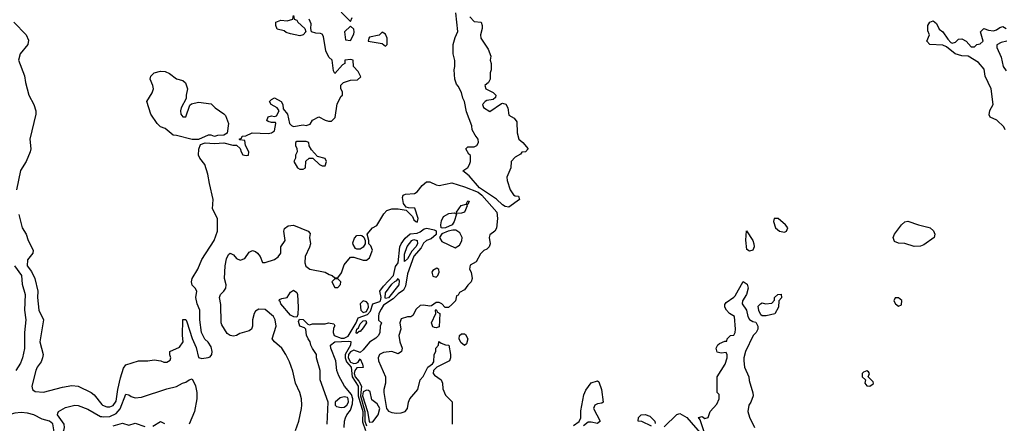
# Model space of a CAD drawing. Header units: inches. Extents: x 2380249 to 2585472, y 382747 to 546448.
# Tile 287 of 626: x 2529480 to 2535699, y 422036 to 424586. Entities that reach past the tile are written whole.
import ezdxf

# ---------------------------------------------------------------- set-up
doc = ezdxf.new("R2010")
doc.units = ezdxf.units.IN
doc.header["$MEASUREMENT"] = 0
doc.layers.add('C5422', color=7, linetype='Continuous')
doc.layers.add('C5432', color=7, linetype='Continuous')

msp = doc.modelspace()

# ---------------------------------------------------------------- linework, layer by layer
at = {"layer": 'C5422', "color": 4}
for points, elevation in [([(2529442.8, 424570), (2529521, 424490), (2529536.9, 424456.9), (2529531.3, 424430), (2529484, 424370), (2529473.4, 424330), (2529511.6, 424231.6), (2529517.4, 424190), (2529538.3, 424110), (2529570.4, 424050), (2529582.4, 424010), (2529582.4, 423990), (2529543.8, 423830), (2529550.4, 423770), (2529546.4, 423750), (2529520.4, 423690), (2529486.3, 423633.7), (2529461.1, 423510)], 36), ([(2529475.8, 423355.8), (2529496.5, 423270), (2529520.4, 423230), (2529533, 423190), (2529564.9, 423130), (2529564, 423110), (2529530.5, 423069.5), (2529526.4, 423030), (2529554.1, 422994.1), (2529574.9, 422950), (2529594.4, 422870), (2529593, 422830), (2529600.5, 422750), (2529630.8, 422690), (2529608.4, 422550), (2529627.7, 422470), (2529624.9, 422450), (2529616.1, 422423.9), (2529590.7, 422390), (2529582, 422370), (2529557.3, 422270), (2529558.8, 422258.8), (2529561, 422250), (2529577.3, 422237.3), (2529630, 422233.4), (2529750, 422264), (2529810, 422274), (2529850.5, 422270.5), (2529930.6, 422230.6), (2529950, 422216), (2530000, 422153.5)], 36), ([(2529448, 423030), (2529490.6, 422969.4), (2529494.8, 422914.8), (2529514, 422850), (2529510.5, 422750), (2529518.8, 422690), (2529510.7, 422610), (2529510.7, 422509.3), (2529498.8, 422450), (2529484.5, 422415.5), (2529454.8, 422370)], 32), ([(2529470, 421839.6), (2529490, 421831.5), (2529510, 421832.3), (2529650, 421867.5), (2529698.1, 421901.9), (2529726.8, 421930), (2529758.3, 421990), (2529763.5, 422010), (2529761.3, 422030), (2529719, 422090), (2529720.2, 422099.8), (2529726, 422110), (2529770, 422134.8), (2529829.4, 422150.6), (2529850, 422147.3), (2529910, 422126), (2529990, 422079.6), (2530000, 422077.9)], 32)]:
    msp.add_lwpolyline(points, dxfattribs=dict(at, elevation=elevation))
at = {"layer": 'C5422', "color": 4, "elevation": 36}
msp.add_lwpolyline([(2529490, 422103.1), (2529450, 422099.7), (2529426.8, 422093.2), (2529387.3, 422070), (2529374.4, 422045.6), (2529374, 422030), (2529382, 422010), (2529408.2, 421990), (2529474.5, 421954.5), (2529510.8, 421890), (2529541.2, 421881.2), (2529590, 421887.1), (2529610, 421890.4), (2529630, 421900.3), (2529695.4, 421950), (2529699.7, 421970), (2529690, 422031.8), (2529669, 422050), (2529621.8, 422061.8), (2529570, 422088.2), (2529530, 422099.7)], close=True, dxfattribs=at)
at = {"layer": 'C5432', "color": 4}
for points, elevation in [([(2531250, 424484.5), (2531190, 424495.6), (2531164.2, 424504.2), (2531150, 424514.5), (2531106, 424526), (2531097.2, 424550), (2531099, 424570), (2531130, 424583), (2531170, 424578.8), (2531206, 424590), (2531210, 424612), (2531214, 424590), (2531230, 424582), (2531236, 424570), (2531281, 424530), (2531286.8, 424510), (2531270, 424489.3)], 36), ([(2531570, 424546), (2531532, 424510), (2531538, 424458), (2531570, 424454), (2531590, 424494), (2531592.7, 424510), (2531590, 424526)], 36), ([(2531770, 424508), (2531750, 424488.7), (2531690, 424475.3), (2531686, 424470), (2531682, 424450), (2531770, 424436), (2531790, 424418), (2531802, 424430), (2531801.2, 424470), (2531790, 424495.3)], 36), ([(2530510, 423972), (2530530, 423972), (2530554.8, 424045.2), (2530566, 424054), (2530610, 424064), (2530690, 424054), (2530714, 424030), (2530770, 423992), (2530779.8, 423979.8), (2530798, 423930), (2530790, 423868), (2530770, 423855.3), (2530730, 423854), (2530710, 423848.7), (2530690, 423855.3), (2530670, 423855.3), (2530610, 423828), (2530570, 423828.7), (2530470, 423854), (2530450, 423855.3), (2530398.4, 423898.4), (2530368.7, 423910), (2530348.7, 423930), (2530309.1, 423989.1), (2530284, 424070), (2530316.3, 424123.7), (2530324.5, 424150), (2530320.9, 424170), (2530304, 424210), (2530308.7, 424230), (2530328.7, 424250), (2530370, 424261), (2530399.6, 424259.6), (2530426, 424246), (2530470, 424211.3), (2530510, 424201), (2530527.1, 424187.1), (2530541, 424150), (2530531.3, 424110), (2530531.1, 424088.9), (2530501, 424030), (2530496, 424010), (2530498, 423990)], 36), ([(2531290, 423815.3), (2531230, 423815.3), (2531222, 423810), (2531222, 423790), (2531231.6, 423771.6), (2531232, 423750), (2531222, 423730), (2531222, 423710), (2531212, 423690), (2531234, 423650), (2531250, 423642), (2531270, 423642), (2531286, 423650), (2531288.4, 423691.6), (2531308.4, 423711.6), (2531332, 423712), (2531374, 423670), (2531390, 423662), (2531410, 423662), (2531419, 423690), (2531410, 423708), (2531362, 423722), (2531323.1, 423763.1), (2531308.4, 423788.4), (2531306, 423810)], 36), ([(2532242, 423362), (2532238, 423370), (2532268.4, 423411.6), (2532299.3, 423420.7), (2532310, 423442), (2532319.6, 423439.6), (2532310, 423418), (2532302, 423418), (2532306, 423410), (2532290, 423369.5), (2532270, 423362.9)], 28), ([(2532150, 423268.2), (2532142.7, 423270), (2532140.7, 423290), (2532144.4, 423315.6), (2532157.6, 423342.4), (2532190, 423360.5), (2532224.7, 423364.7), (2532238, 423358), (2532224.6, 423310), (2532212.2, 423290), (2532170, 423270.8)], 28), ([(2534246, 423330), (2534240.7, 423310), (2534254, 423270), (2534278, 423250), (2534310, 423244.4), (2534324, 423250), (2534331.1, 423271.1), (2534317, 423290), (2534270, 423329.2)], 36), ([(2535130, 423153.3), (2535070, 423170.9), (2535030, 423174.3), (2535004.9, 423184.9), (2534996.3, 423210), (2535004.7, 423230), (2535050, 423290.4), (2535070, 423308.7), (2535090, 423312.2), (2535156, 423290), (2535216, 423276), (2535230.2, 423270.2), (2535251.1, 423251.1), (2535259.5, 423230), (2535256.4, 423210), (2535190, 423163), (2535170, 423154)], 32), ([(2532216.2, 423256.2), (2532185.5, 423250), (2532147.4, 423232.6), (2532131.7, 423210), (2532145.4, 423185.4), (2532230, 423144), (2532258.3, 423161.7), (2532272.4, 423187.6), (2532274.3, 423210), (2532259.5, 423239.5), (2532235.2, 423255.2)], 32), ([(2534090, 423122.7), (2534073.2, 423133.2), (2534067.2, 423192.8), (2534070, 423252), (2534110, 423191), (2534117.1, 423170), (2534119.3, 423150), (2534110, 423129.5)], 32), ([(2531610, 423135.3), (2531601.2, 423141.2), (2531585.6, 423165.6), (2531584.7, 423175.3), (2531594.6, 423205.4), (2531610, 423222), (2531630, 423224.7), (2531642, 423222), (2531652.7, 423212.7), (2531662, 423190), (2531662, 423170), (2531650, 423148), (2531630, 423135.3)], 32), ([(2531910, 423059), (2531910, 423104.7), (2531927.8, 423152.2), (2531957.6, 423190), (2531970, 423196.9), (2531990.2, 423190.2), (2531992.8, 423170), (2531981.2, 423150), (2531957.2, 423122.8), (2531930, 423074.5)], 24), ([(2532115.3, 423015.3), (2532090, 423002), (2532082.8, 422990), (2532090, 422964.7), (2532110, 422958), (2532122, 422970), (2532128.7, 422990), (2532128, 423008)], 32), ([(2531490, 422948), (2531470, 422948), (2531452, 422930), (2531470, 422894), (2531490, 422894), (2531507.3, 422912.7), (2531508, 422930)], 32), ([(2531790, 422824.4), (2531787.8, 422827.8), (2531790, 422859.5), (2531830, 422914), (2531850, 422932.4), (2531862.8, 422937.2), (2531870.5, 422950.5), (2531876.7, 422936.7), (2531874.2, 422910), (2531810, 422828.7)], 24), ([(2531230, 422706), (2531211.6, 422708.4), (2531190, 422719.3), (2531129.2, 422790), (2531124.7, 422804.7), (2531118, 422810), (2531122, 422818), (2531135.3, 422824.7), (2531169, 422831), (2531190, 422864.7), (2531210, 422876), (2531230, 422862), (2531234.8, 422850), (2531239.1, 422770), (2531236, 422724)], 28), ([(2531650, 422809.7), (2531631.4, 422790), (2531634, 422750), (2531650, 422735.4), (2531670, 422741.6), (2531683.2, 422770), (2531680.2, 422790), (2531670, 422804.2)], 32), ([(2534194.6, 422714.6), (2534170, 422715.3), (2534162, 422722), (2534149.3, 422749.3), (2534145.2, 422774.8), (2534158, 422790), (2534170, 422796), (2534190, 422791.3), (2534230, 422794), (2534247.3, 422812.7), (2534248, 422830), (2534268, 422850), (2534290, 422852), (2534291.1, 422828.9), (2534274, 422810), (2534272, 422770), (2534250, 422728)], 32), ([(2535030, 422829), (2535010, 422828), (2535001, 422810), (2535011.3, 422790), (2535030, 422776), (2535050, 422784.7), (2535052, 422812)], 36), ([(2532110, 422638), (2532100.4, 422640.4), (2532090, 422646), (2532082, 422670), (2532108, 422730), (2532106, 422750), (2532110, 422754), (2532118, 422738), (2532134, 422730), (2532130, 422646)], 32), ([(2531610, 422602.9), (2531605.4, 422610), (2531609, 422630), (2531620.4, 422639.6), (2531630, 422663.8), (2531650, 422683.1), (2531665.4, 422685.4), (2531670.3, 422670.3), (2531650, 422638.7), (2531630, 422615.6), (2531624.4, 422615.6)], 24), ([(2532290, 422528), (2532266.3, 422546.3), (2532255.3, 422570), (2532258, 422590), (2532270, 422602), (2532290, 422602), (2532296.9, 422596.9), (2532311.3, 422570), (2532302, 422538)], 32), ([(2534830, 422368), (2534810, 422359), (2534801, 422350), (2534802, 422330), (2534822, 422310), (2534818, 422290), (2534830, 422272), (2534850, 422271.3), (2534870, 422284.7), (2534873.2, 422290), (2534870, 422298), (2534838, 422330), (2534848, 422350), (2534840.4, 422360.4)], 36), ([(2531670, 422246), (2531650, 422234), (2531644.4, 422210), (2531677.5, 422110), (2531686.4, 422050), (2531690, 422043.1), (2531710, 422044.9), (2531743.6, 422090), (2531755.3, 422130), (2531738, 422158), (2531704.4, 422184.4), (2531693.9, 422233.9), (2531682.9, 422242.9)], 32), ([(2531530, 422203.9), (2531504.2, 422195.8), (2531473, 422170), (2531473.4, 422150), (2531482, 422142), (2531510, 422134.9), (2531530, 422138.6), (2531546.6, 422150), (2531555.9, 422170), (2531555.5, 422190), (2531550, 422199.7)], 28)]:
    msp.add_lwpolyline(points, close=True, dxfattribs=dict(at, elevation=elevation))
for points, elevation in [([(2531510, 424634), (2531570, 424574), (2531580.4, 424599.6)], 36), ([(2532323.6, 424603.6), (2532350, 424574), (2532394, 424570), (2532402, 424550), (2532402, 424530), (2532391.3, 424490), (2532392, 424470), (2532439.8, 424399.8), (2532455.3, 424355.3), (2532451.3, 424330), (2532458, 424310), (2532458, 424270), (2532451.3, 424250), (2532451.3, 424210), (2532442, 424190), (2532418, 424170), (2532424.7, 424150), (2532470, 424126.8), (2532486.8, 424110), (2532486, 424094), (2532470, 424081.2), (2532430, 424075.1), (2532421, 424070), (2532404, 424050), (2532410, 424032), (2532450, 424006.8), (2532523.7, 424056.3), (2532530, 424058.8), (2532550, 424051.3), (2532564, 424030), (2532570, 423982), (2532603.6, 423963.6), (2532619.6, 423939.6), (2532622, 423870), (2532632, 423830), (2532658, 423810), (2532691.3, 423770), (2532674, 423750), (2532652, 423748), (2532643.6, 423736.4), (2532610, 423718), (2532584.7, 423690), (2532582.8, 423650), (2532556, 423590), (2532558.8, 423570), (2532578, 423510), (2532599.6, 423479.6), (2532610, 423472), (2532630.7, 423470.7), (2532636, 423450), (2532570, 423402), (2532546.2, 423406.2), (2532530, 423415.1), (2532492.1, 423452.1), (2532384.2, 423524.2), (2532318.9, 423598.9), (2532278, 423630), (2532310, 423652), (2532322, 423670), (2532328, 423690), (2532327.3, 423727.3), (2532316.4, 423736.4), (2532298, 423770), (2532310, 423782), (2532350, 423782), (2532368.4, 423791.6), (2532378, 423810), (2532375.3, 423830), (2532356, 423856), (2532339, 423890), (2532335.1, 423915.1), (2532303.2, 424003.2), (2532289, 424070), (2532279, 424090), (2532270, 424126), (2532250, 424166), (2532238, 424178), (2532229.1, 424209.1), (2532224, 424270), (2532228.7, 424290), (2532228.4, 424328.4), (2532218, 424370), (2532218, 424430), (2532230, 424474), (2532248.4, 424511.6), (2532234, 424630)], 32), ([(2530000, 422153.5), (2530002.8, 422150), (2530030, 422139.1), (2530050, 422140.5), (2530070, 422148.2), (2530090, 422176), (2530099.8, 422250), (2530117.5, 422322.5), (2530136.2, 422383.8), (2530150, 422406), (2530231.1, 422431.1), (2530290, 422431), (2530330, 422436), (2530371.1, 422431.1), (2530390, 422422), (2530410, 422422), (2530430, 422434), (2530435.3, 422450), (2530428.7, 422468.7), (2530428, 422490), (2530490, 422517.3), (2530511.8, 422550), (2530508, 422590), (2530510, 422692), (2530530, 422692), (2530536.8, 422676.8), (2530570, 422571.3), (2530594.9, 422514.9), (2530610, 422452), (2530630, 422446), (2530670, 422451), (2530684, 422456), (2530693.2, 422470), (2530696, 422490), (2530690, 422518), (2530670, 422548.7), (2530650, 422568), (2530629.2, 422610), (2530617.2, 422690), (2530617.2, 422750), (2530601.2, 422790), (2530592.7, 422830), (2530599, 422870), (2530588.7, 422890), (2530569.5, 422909.5), (2530565.2, 422930), (2530569.5, 422950.5), (2530605.2, 423010), (2530630, 423071.3), (2530709.3, 423190), (2530729.5, 423250), (2530729.3, 423329.3), (2530698, 423390), (2530702.7, 423450), (2530678, 423550), (2530669.4, 423610), (2530649, 423670), (2530617.2, 423710), (2530609.2, 423730), (2530611.9, 423768.1), (2530622.7, 423797.3), (2530652.1, 423807.9), (2530710, 423802.8), (2530770, 423807.3), (2530826, 423794), (2530850, 423794), (2530872, 423772), (2530878, 423750), (2530890, 423732), (2530910, 423726.8), (2530926, 423730), (2530928, 423750), (2530906, 423790), (2530902, 423822), (2530870, 423826), (2530866, 423830), (2530882, 423838), (2530886, 423850), (2530908, 423852), (2530948.9, 423871.1), (2531050, 423866), (2531070, 423871.3), (2531090, 423884.7), (2531098, 423930), (2531095.3, 423935.3), (2531070, 423935.3), (2531050, 423942), (2531042, 423950), (2531050, 423971.3), (2531070, 423978), (2531090, 423974), (2531102, 423978), (2531118, 424010), (2531106, 424030), (2531068, 424050), (2531058, 424070), (2531070, 424082), (2531090, 424092), (2531131.3, 424070), (2531142, 424050), (2531143.6, 424023.6), (2531171, 423990), (2531184.7, 423930), (2531196.9, 423916.9), (2531210, 423911.3), (2531270, 423921), (2531290, 423918), (2531314, 423926), (2531330, 423952), (2531370, 423972), (2531410, 423951.3), (2531430, 423944.7), (2531450, 423944.7), (2531472.9, 423967.1), (2531486.3, 424053.7), (2531510, 424102), (2531518, 424110), (2531518, 424130), (2531508.7, 424150), (2531508.4, 424171.6), (2531526, 424190), (2531570, 424202.8), (2531613.2, 424206.8), (2531634.6, 424225.4), (2531618.6, 424258.6), (2531588, 424290), (2531586, 424330), (2531570, 424335.3), (2531534, 424330), (2531534, 424310), (2531519.6, 424300.4), (2531470, 424246), (2531463.1, 424263.1), (2531454, 424330), (2531433.2, 424350), (2531414.5, 424390), (2531398.9, 424478.9), (2531390, 424494), (2531379.5, 424499.5), (2531350, 424501.2), (2531324, 424510), (2531319, 424530), (2531320.4, 424560.4), (2531309.1, 424589.1)], 36), ([(2535704.5, 423890), (2535695.1, 423910), (2535651.7, 423951.7), (2535609.6, 423969.6), (2535604.1, 423984.1), (2535607, 424013), (2535629, 424050), (2535615.3, 424150), (2535578, 424230), (2535572.5, 424272.5), (2535536, 424316), (2535470, 424355.3), (2535430, 424357.2), (2535388, 424370), (2535334.6, 424414.6), (2535310, 424425.2), (2535228.7, 424430), (2535208.7, 424450), (2535226, 424490), (2535216.4, 424516.4), (2535215.3, 424550), (2535228.9, 424571.1), (2535250, 424578), (2535270, 424562), (2535286.8, 424526.8), (2535311.3, 424510), (2535342, 424462), (2535361, 424441), (2535370, 424438), (2535390, 424444.7), (2535410, 424462), (2535430, 424464.7), (2535458, 424450), (2535490, 424414), (2535510, 424414), (2535526, 424430), (2535547.3, 424432.7), (2535566, 424450), (2535549, 424510), (2535570, 424531), (2535599.6, 424519.6), (2535630, 424516), (2535650, 424522.8), (2535670, 424537.3), (2535690, 424542.8), (2535710, 424531)], 32), ([(2535714, 424450), (2535678, 424442), (2535652, 424428), (2535651.3, 424410), (2535678.8, 424350), (2535691.3, 424290), (2535710, 424262)], 32), ([(2531222.7, 421990), (2531242.7, 422050), (2531259.3, 422130), (2531262.7, 422150), (2531259.3, 422190), (2531249.2, 422230), (2531221.2, 422290), (2531205.6, 422365.6), (2531184.7, 422424.7), (2531162, 422470), (2531135.3, 422510), (2531088.7, 422550), (2531074, 422570), (2531099.3, 422650), (2531092.7, 422690), (2531084, 422710), (2531030, 422755.1), (2530990, 422756), (2530970, 422744), (2530960.7, 422730), (2530950.8, 422690), (2530950.8, 422650), (2530944.7, 422630), (2530930, 422619), (2530870, 422604), (2530850.5, 422589.5), (2530830, 422586), (2530810, 422589.4), (2530790, 422603.7), (2530757.7, 422657.7), (2530753.6, 422670), (2530750, 422786), (2530742.7, 422830), (2530749.3, 422850), (2530770, 422870.6), (2530781.3, 422890), (2530783.5, 422910), (2530773.7, 422950), (2530778.3, 423030), (2530786, 423074), (2530798.6, 423101.4), (2530810, 423111.3), (2530830, 423099.1), (2530850, 423077.3), (2530872.9, 423067.1), (2530902, 423078), (2530930, 423116), (2530950, 423126.8), (2530970, 423120.7), (2530982.8, 423110), (2530998.8, 423090), (2531012.7, 423052.7), (2531030, 423052), (2531090, 423070.8), (2531111.8, 423088.2), (2531129.3, 423110), (2531129.2, 423150), (2531156, 423190), (2531149, 423250), (2531152.9, 423267.1), (2531176.5, 423283.5), (2531210, 423286.8), (2531302, 423250), (2531314.8, 423234.8), (2531311.3, 423210), (2531316, 423170), (2531310.7, 423149.3), (2531282.8, 423090), (2531280.7, 423050), (2531288, 423028), (2531312, 423010), (2531410, 422990.7), (2531435.3, 422975.3), (2531454, 422970), (2531470, 422954), (2531490, 422954), (2531512.9, 422987.1), (2531530, 423038), (2531570, 423084.7), (2531590, 423084.7), (2531650, 423066), (2531670, 423066.8), (2531690, 423081), (2531708.7, 423130), (2531698, 423158), (2531686, 423170), (2531686, 423190), (2531675.3, 423230), (2531708.7, 423270), (2531735.1, 423284.9), (2531780.2, 423359.8), (2531799, 423381), (2531830, 423390.8), (2531871, 423391), (2531922, 423382), (2531961.4, 423341.4), (2531970, 423322), (2531982, 423310), (2531990, 423306.8), (2531993.2, 423310), (2531996, 423330), (2531976, 423396), (2531936.4, 423396.4), (2531922, 423402), (2531905.2, 423425.2), (2531898, 423462), (2531903.1, 423476.9), (2531916.4, 423483.6), (2531973.2, 423486.8), (2531990, 423498), (2532022, 423538), (2532050, 423562), (2532070, 423562), (2532110, 423542), (2532130, 423538), (2532210, 423554.8), (2532290, 423530.4), (2532376.7, 423496.7), (2532398.2, 423478.2), (2532494, 423370), (2532498.8, 423330), (2532491.1, 423268.9), (2532482, 423250), (2532450, 423226), (2532446, 423210), (2532450.8, 423170), (2532444.7, 423150), (2532430, 423135.3), (2532411.6, 423128.4), (2532390, 423106), (2532363.6, 423056.4), (2532324.7, 423035.3), (2532322, 423010), (2532330.9, 422990.9), (2532338, 422950), (2532332, 422930), (2532310.9, 422909.1), (2532290, 422878), (2532258, 422862), (2532250, 422846), (2532238, 422842), (2532232, 422810), (2532210, 422786), (2532188.4, 422768.4), (2532168, 422768), (2532146, 422790), (2532130, 422798), (2532110, 422798), (2532082, 422778), (2532070, 422775.3), (2532030, 422782.7), (2532010, 422779.3), (2531983.4, 422756.6), (2531962.8, 422717.2), (2531950, 422708.7), (2531930, 422709), (2531890, 422696), (2531880.5, 422670), (2531886.8, 422630), (2531874.8, 422590), (2531881, 422550), (2531896, 422510), (2531891.3, 422490), (2531870, 422475.3), (2531830, 422489), (2531778, 422482), (2531752, 422470), (2531744.7, 422450), (2531746.8, 422430), (2531791, 422330), (2531791, 422290), (2531781, 422250), (2531781, 422230), (2531796, 422130), (2531810, 422111.3), (2531830, 422104.7), (2531860.7, 422100.7), (2531890, 422102.8), (2531915.3, 422110), (2531928.7, 422130), (2531935.3, 422170), (2531944, 422190), (2531995.3, 422250), (2532008.7, 422310), (2532028.9, 422331.1), (2532058, 422390), (2532088.4, 422411.6), (2532096.4, 422423.6), (2532098, 422470), (2532108, 422490), (2532108, 422510), (2532126, 422530), (2532127.3, 422552.7), (2532142, 422542), (2532170, 422532), (2532191.3, 422530), (2532202, 422470), (2532202, 422450), (2532194, 422430), (2532114, 422390), (2532094, 422370), (2532092, 422350), (2532099.6, 422339.6), (2532142, 422310), (2532151.3, 422290), (2532152.7, 422252.7), (2532170, 422214), (2532211.6, 422171.6), (2532211.3, 422030)], 32), ([(2531422, 422030), (2531429, 422170), (2531377.2, 422310), (2531377.2, 422370), (2531354, 422450), (2531354, 422470), (2531330, 422508), (2531319, 422530), (2531315.3, 422550), (2531301.2, 422570), (2531292.5, 422592.5), (2531288, 422630), (2531279, 422639), (2531250, 422649), (2531242, 422678), (2531247.3, 422692.7), (2531270, 422691.3), (2531301, 422661), (2531310, 422658), (2531330, 422664), (2531410, 422664.7), (2531430, 422671.3), (2531463.6, 422663.6), (2531471, 422651), (2531463, 422637), (2531459.3, 422610), (2531467.3, 422590), (2531510, 422574.1), (2531530, 422574.6), (2531554.8, 422585.2), (2531606, 422670), (2531618, 422702), (2531677.7, 422722.3), (2531695.9, 422744.1), (2531709.9, 422790.1), (2531755.5, 422804.5), (2531759.5, 422810), (2531763.2, 422830), (2531755, 422870), (2531778.4, 422901.6), (2531841.8, 422970), (2531853.2, 423026.8), (2531870.7, 423050), (2531881, 423150), (2531889.8, 423170.2), (2531914.8, 423205.2), (2531946.3, 423233.7), (2531990, 423236.1), (2532010, 423244.6), (2532035.4, 423264.6), (2532051.7, 423268.3), (2532098.4, 423258.4), (2532111.6, 423251.6), (2532111, 423229), (2532078.9, 423201.1), (2532050.5, 423190), (2532030, 423173), (2532015.1, 423144.9), (2531969.2, 423090.8), (2531930, 422979.3), (2531917.2, 422902.8), (2531903.9, 422876.1), (2531870, 422853.1), (2531838.3, 422821.7), (2531778.8, 422781.2), (2531762.8, 422757.2), (2531748.8, 422730), (2531745.4, 422710), (2531746.4, 422686.4), (2531764.7, 422670), (2531756, 422650), (2531755.5, 422610), (2531747.3, 422590), (2531730, 422572.7), (2531690, 422549.3), (2531650, 422499.3), (2531630, 422484), (2531590, 422498), (2531570, 422487.3), (2531557.4, 422470), (2531554.6, 422450), (2531570, 422421.4), (2531590, 422413.8), (2531604.7, 422415.3), (2531617.5, 422422.5), (2531630, 422442.8), (2531645.5, 422410), (2531650, 422388), (2531610, 422386.8), (2531596, 422370), (2531592, 422350), (2531599.4, 422330), (2531622, 422302), (2531639.8, 422270), (2531633.6, 422210), (2531660.6, 422110), (2531660.7, 422050), (2531670, 422019.7)], 28), ([(2533802.7, 421982.7), (2533778, 422058), (2533768, 422072), (2533790, 422078), (2533806.4, 422066.4), (2533828.4, 422071.6), (2533842, 422110), (2533883.1, 422156.9), (2533898, 422190), (2533898, 422218), (2533886, 422230), (2533886, 422330), (2533935.3, 422410), (2533948.7, 422450), (2533948.4, 422468.4), (2533942, 422482), (2533910, 422479), (2533885.6, 422485.6), (2533879, 422510), (2533889.2, 422530.8), (2533900.2, 422539.8), (2533934, 422554), (2533946, 422554), (2533948, 422570), (2533969.1, 422590.9), (2533990, 422592), (2533999, 422610), (2534001.2, 422630), (2533994.5, 422710), (2533964, 422730), (2533945.2, 422750), (2533933.2, 422770), (2533934, 422786), (2533941.2, 422798.8), (2533990, 422832), (2533998, 422842), (2534050, 422932), (2534074.6, 422914.6), (2534080.5, 422890), (2534070.4, 422849.6), (2534046, 422810), (2534042.8, 422790), (2534071, 422750), (2534078.8, 422710), (2534090, 422691.3), (2534110, 422678), (2534130, 422674), (2534142, 422650), (2534142, 422630), (2534132, 422610), (2534112, 422590), (2534064.9, 422490), (2534054, 422450), (2534054, 422430), (2534058.8, 422390), (2534084.7, 422330), (2534086.4, 422306.4), (2534111.6, 422228.4), (2534112, 422210), (2534098, 422170), (2534086, 422150), (2534078, 422110), (2534090, 422074), (2534121, 422010)], 32), ([(2531529.7, 422010), (2531531.8, 422048.2), (2531538, 422070), (2531546, 422090), (2531570, 422118), (2531581.8, 422158.2), (2531584.2, 422190), (2531576.9, 422216.9), (2531530.6, 422270.6), (2531496.4, 422336.4), (2531483.9, 422370), (2531477.8, 422430), (2531445.7, 422510), (2531444, 422530), (2531470, 422550.2), (2531555.3, 422555.3), (2531571.7, 422551.7), (2531569.2, 422530), (2531536.8, 422470), (2531535.2, 422450), (2531544.5, 422424.5), (2531574.1, 422390), (2531580.8, 422330), (2531617.2, 422270), (2531618.8, 422210), (2531646.5, 422110), (2531644.5, 422044.5), (2531664.4, 421990)], 24), ([(2530000, 422077.9), (2530010, 422076.1), (2530050, 422079), (2530090, 422097.4), (2530113.9, 422126.1), (2530150, 422218.8), (2530170, 422214.8), (2530184.7, 422204.7), (2530210, 422197.1), (2530250, 422200.4), (2530410, 422253.4), (2530470, 422267.3), (2530508, 422290), (2530530, 422296.3), (2530550, 422310.7), (2530570, 422316), (2530590, 422272), (2530598, 422230), (2530599.3, 422190), (2530584.6, 422110), (2530550.2, 422030)], 32), ([(2532978.8, 422021.2), (2533013.6, 422046.4), (2533025.1, 422070), (2533025.1, 422114.9), (2533044.1, 422215.9), (2533055.5, 422244.5), (2533089.4, 422290.6), (2533130, 422304.7), (2533138, 422298), (2533155.5, 422250), (2533164.7, 422170), (2533156.8, 422163.2), (2533130, 422159), (2533112, 422150), (2533104.7, 422130), (2533146, 422050), (2533130, 422034), (2533090, 422043.7), (2533070, 422042.7), (2533040.3, 422019.7)], 32), ([(2533470, 422018), (2533410, 422048), (2533386, 422050), (2533388.7, 422071.3), (2533406, 422090), (2533430.9, 422090.9), (2533459.8, 422079.8), (2533492, 422050), (2533494, 422034)], 32), ([(2533550, 422014), (2533630, 422091.3), (2533650, 422097.3), (2533692.7, 422072.7), (2533790, 421961)], 32), ([(2530070, 422019.1), (2530130, 422037.3), (2530170, 422024), (2530210, 422036.3), (2530270, 422014.4)], 28), ([(2530321.6, 422018.4), (2530370, 422046), (2530394, 422034)], 28)]:
    msp.add_lwpolyline(points, dxfattribs=dict(at, elevation=elevation))

doc.saveas('drawing.dxf')
